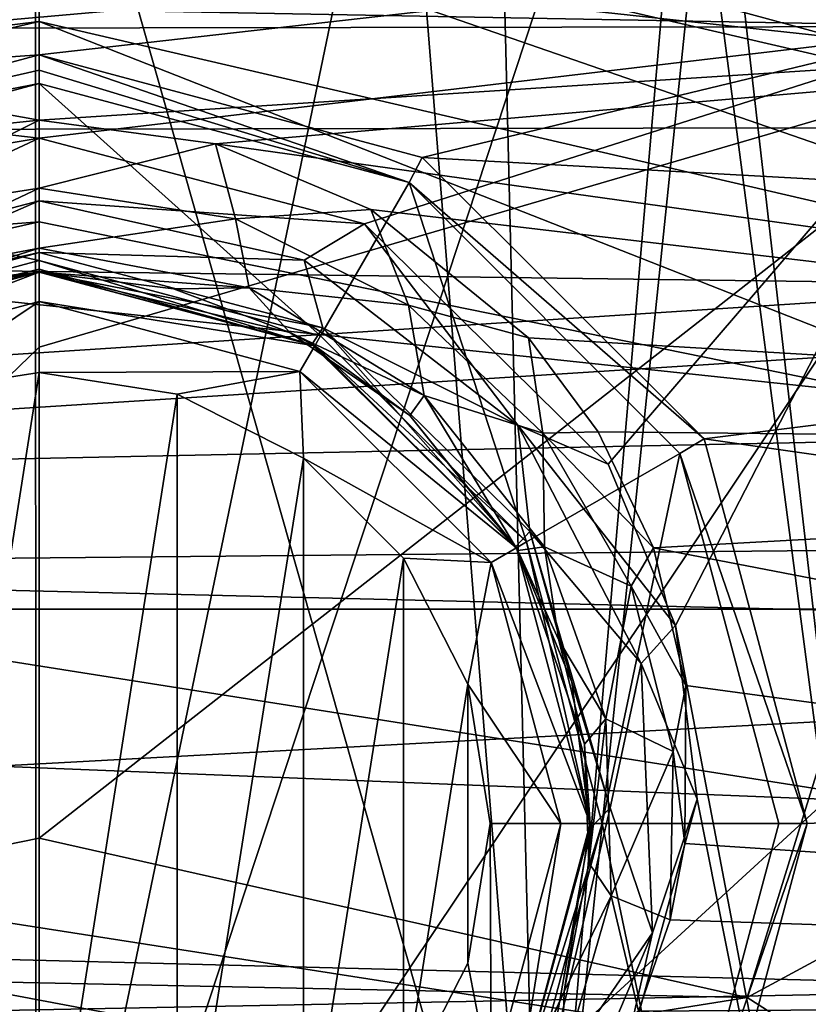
# Model space of a CAD drawing. Extents: x -252 to 252, y -10 to 987.
# Tile 286 of 656: x -0.05 to 1.92, y 96.05 to 98.5. Entities that reach past the tile are written whole.
import ezdxf

# ---------------------------------------------------------------- set-up
doc = ezdxf.new("R2010")
doc.units = 0
doc.header["$LTSCALE"] = 65.185185
for name, color, linetype in [('209', 7, 'CONTINUOUS'), ('225', 7, 'CONTINUOUS'), ('226', 7, 'CONTINUOUS'), ('228', 7, 'CONTINUOUS'), ('2648', 7, 'CONTINUOUS'), ('2651', 7, 'CONTINUOUS'), ('2652', 7, 'CONTINUOUS'), ('2669', 7, 'CONTINUOUS'), ('2670', 7, 'CONTINUOUS'), ('3528', 7, 'CONTINUOUS'), ('3529', 7, 'CONTINUOUS'), ('3530', 7, 'CONTINUOUS'), ('3531', 7, 'CONTINUOUS'), ('3533', 7, 'CONTINUOUS'), ('3534', 7, 'CONTINUOUS'), ('3627', 7, 'CONTINUOUS'), ('3632', 7, 'CONTINUOUS'), ('3643', 7, 'CONTINUOUS'), ('3644', 7, 'CONTINUOUS'), ('3651', 7, 'CONTINUOUS'), ('3652', 7, 'CONTINUOUS'), ('3657', 7, 'CONTINUOUS'), ('3658', 7, 'CONTINUOUS'), ('3661', 7, 'CONTINUOUS'), ('3662', 7, 'CONTINUOUS'), ('3663', 7, 'CONTINUOUS'), ('3664', 7, 'CONTINUOUS'), ('3914', 7, 'CONTINUOUS'), ('58', 7, 'CONTINUOUS'), ('59', 7, 'CONTINUOUS'), ('61', 7, 'CONTINUOUS'), ('65', 7, 'CONTINUOUS'), ('66', 7, 'CONTINUOUS'), ('67', 7, 'CONTINUOUS'), ('70', 7, 'CONTINUOUS'), ('71', 7, 'CONTINUOUS'), ('74', 7, 'CONTINUOUS'), ('75', 7, 'CONTINUOUS'), ('80', 7, 'CONTINUOUS'), ('81', 7, 'CONTINUOUS')]:
    doc.layers.add(name, color=color, linetype=linetype)

msp = doc.modelspace()

# ---------------------------------------------------------------- linework, layer by layer
at = {"layer": '209', "color": 7, "linetype": 'CONTINUOUS'}
for points in [[(-2.5369, 98.9511, -58), (4.0353, 98.2379, -58), (-4.0561, 98.2251, -58), (-2.5369, 98.9511, -58)], [(2.5296, 98.9537, -58), (4.0353, 98.2379, -58), (-2.5369, 98.9511, -58), (2.5296, 98.9537, -58)], [(-4.0561, 98.2251, -58), (5.454, 97.2144, -58), (-5.5736, 97.1096, -58), (-4.0561, 98.2251, -58)], [(4.0353, 98.2379, -58), (5.454, 97.2144, -58), (-4.0561, 98.2251, -58), (4.0353, 98.2379, -58)], [(5.454, 97.2144, -58), (7.4209, 95.0842, -58), (-5.5736, 97.1096, -58), (5.454, 97.2144, -58)], [(5.1, 95.1, -58), (-5.1, 95.1, -58), (-5.5736, 97.1096, -58), (5.1, 95.1, -58)], [(7.4209, 95.0842, -58), (5.1, 95.1, -58), (-5.5736, 97.1096, -58), (7.4209, 95.0842, -58)]]:
    msp.add_3dface(points, dxfattribs=at)
at = {"layer": '225', "color": 7, "linetype": 'CONTINUOUS'}
for points in [[(0, 99.4, -51), (1.2495, 95, -50.6653), (1.1424, 99.3023, -50.7237), (0, 99.4, -51)], [(0, 95, -51), (1.2495, 95, -50.6653), (0, 99.4, -51), (0, 95, -51)], [(0.9012, 99.3395, -46.1681), (0, 95, -46), (0, 99.4, -46), (0.9012, 99.3395, -46.1681)], [(1.2495, 95, -46.3347), (0, 95, -46), (0.9012, 99.3395, -46.1681), (1.2495, 95, -46.3347)], [(1.6113, 99.2051, -46.5885), (1.2495, 95, -46.3347), (0.9012, 99.3395, -46.1681), (1.6113, 99.2051, -46.5885)], [(1.1424, 99.3023, -50.7237), (1.2495, 95, -50.6653), (1.6837, 99.1874, -50.348), (1.1424, 99.3023, -50.7237)], [(2.1647, 95, -47.2497), (1.2495, 95, -46.3347), (1.6113, 99.2051, -46.5885), (2.1647, 95, -47.2497)], [(1.2495, 95, -50.6653), (2.1647, 95, -49.7503), (1.6837, 99.1874, -50.348), (1.2495, 95, -50.6653)], [(2.2672, 99.012, -47.4466), (2.1647, 95, -47.2497), (1.6113, 99.2051, -46.5885), (2.2672, 99.012, -47.4466)], [(1.6837, 99.1874, -50.348), (2.1647, 95, -49.7503), (2.101, 99.0676, -49.8549), (1.6837, 99.1874, -50.348)]]:
    msp.add_3dface(points, dxfattribs=at)
at = {"layer": '226', "color": 7, "linetype": 'CONTINUOUS'}
for points in [[(0, 99.4, -46), (-1.2495, 95, -46.3347), (-1.1255, 99.3051, -46.2677), (0, 99.4, -46)], [(0, 99.4, -46), (0, 95, -46), (-1.2495, 95, -46.3347), (0, 99.4, -46)], [(0, 95, -51), (0, 99.4, -51), (-0.9107, 99.3382, -50.8282), (0, 95, -51)], [(-1.2495, 95, -50.6653), (0, 95, -51), (-0.9107, 99.3382, -50.8282), (-1.2495, 95, -50.6653)]]:
    msp.add_3dface(points, dxfattribs=at)
at = {"layer": '228', "color": 7, "linetype": 'CONTINUOUS'}
for points in [[(2.1629, 98.9292, -10.5026), (-4.2353, 97.9324, -9.8177), (4.4044, 97.8188, -9.7356), (2.1629, 98.9292, -10.5026)], [(-2.218, 98.9116, -10.4911), (-4.2353, 97.9324, -9.8177), (2.1629, 98.9292, -10.5026), (-2.218, 98.9116, -10.4911)], [(-4.2353, 97.9324, -9.8177), (-5.207, 97.2059, -9.2763), (4.4044, 97.8188, -9.7356), (-4.2353, 97.9324, -9.8177)], [(4.4044, 97.8188, -9.7356), (-5.207, 97.2059, -9.2763), (5.5038, 96.9462, -9.0736), (4.4044, 97.8188, -9.7356)], [(-5.207, 97.2059, -9.2763), (-6.1461, 96.3168, -8.5608), (5.5038, 96.9462, -9.0736), (-5.207, 97.2059, -9.2763)], [(5.5038, 96.9462, -9.0736), (-6.1461, 96.3168, -8.5608), (6.4409, 95.9944, -8.2858), (5.5038, 96.9462, -9.0736)], [(-6.1461, 96.3168, -8.5608), (-7.0187, 95.2938, -7.6576), (6.4409, 95.9944, -8.2858), (-6.1461, 96.3168, -8.5608)]]:
    msp.add_3dface(points, dxfattribs=at)
at = {"layer": '2648', "color": 7, "linetype": 'CONTINUOUS'}
for points in [[(-5.7176, 100.0518, -15.5), (-7.9903, 97.9935, -15.5), (0, 99.1, -15.5), (-5.7176, 100.0518, -15.5)], [(3.9709, 98.04, -15.5), (5.9903, 99.851, -15.5), (1.7686, 98.895, -15.5), (3.9709, 98.04, -15.5)], [(0, 99.1, -15.5), (-7.9903, 97.9935, -15.5), (-2.6208, 98.6473, -15.5), (0, 99.1, -15.5)]]:
    msp.add_3dface(points, dxfattribs=at)
at = {"layer": '2651', "color": 7, "linetype": 'CONTINUOUS'}
for points in [[(2.6331, 97.4648, -64.5), (0, 98, -64.5), (-2.8964, 97.3508, -64.5), (2.6331, 97.4648, -64.5)], [(4.8351, 96.1292, -64.5), (2.6331, 97.4648, -64.5), (-2.8964, 97.3508, -64.5), (4.8351, 96.1292, -64.5)], [(-5.0627, 95.9379, -64.5), (4.8351, 96.1292, -64.5), (-2.8964, 97.3508, -64.5), (-5.0627, 95.9379, -64.5)], [(6.7303, 94.1594, -64.5), (4.8351, 96.1292, -64.5), (-5.0627, 95.9379, -64.5), (6.7303, 94.1594, -64.5)]]:
    msp.add_3dface(points, dxfattribs=at)
at = {"layer": '2652', "color": 7, "linetype": 'CONTINUOUS'}
msp.add_3dface([(3.923, 97.9528, -15.6), (1.7457, 98.7975, -15.6), (2.5672, 98.5591, -30), (3.923, 97.9528, -15.6)], dxfattribs=at)
at = {"layer": '2669', "color": 7, "linetype": 'CONTINUOUS'}
for points in [[(0, 98.8663, -63.9995), (-2.949, 98.4159, -63.5), (-3.3707, 98.0852, -63.9995), (0, 98.8663, -63.9995)], [(0, 98.5, -64.366), (0, 98.8663, -63.9995), (-3.3707, 98.0852, -63.9995), (0, 98.5, -64.366)], [(-1.6376, 98.8219, -63.5), (-2.949, 98.4159, -63.5), (0, 98.8663, -63.9995), (-1.6376, 98.8219, -63.5)], [(-3.2139, 97.7542, -64.366), (0, 98.5, -64.366), (-3.3707, 98.0852, -63.9995), (-3.2139, 97.7542, -64.366)], [(0, 98, -64.5), (0, 98.5, -64.366), (-3.2139, 97.7542, -64.366), (0, 98, -64.5)], [(-2.8964, 97.3508, -64.5), (0, 98, -64.5), (-3.2139, 97.7542, -64.366), (-2.8964, 97.3508, -64.5)]]:
    msp.add_3dface(points, dxfattribs=at)
at = {"layer": '2670', "color": 7, "linetype": 'CONTINUOUS'}
for points in [[(2.6506, 98.5296, -63.5), (0, 99, -63.5), (3.3703, 98.0854, -63.9995), (2.6506, 98.5296, -63.5)], [(0, 99, -63.5), (0, 98.8663, -63.9995), (3.3703, 98.0854, -63.9995), (0, 99, -63.5)], [(0, 98.5, -64.366), (3.2135, 97.7544, -64.366), (0, 98.8663, -63.9995), (0, 98.5, -64.366)], [(0, 98.8663, -63.9995), (3.2135, 97.7544, -64.366), (3.3703, 98.0854, -63.9995), (0, 98.8663, -63.9995)], [(0, 98, -64.5), (2.6331, 97.4648, -64.5), (0, 98.5, -64.366), (0, 98, -64.5)], [(0, 98.5, -64.366), (2.6331, 97.4648, -64.5), (3.2135, 97.7544, -64.366), (0, 98.5, -64.366)]]:
    msp.add_3dface(points, dxfattribs=at)
at = {"layer": '3528', "color": 7, "linetype": 'CONTINUOUS'}
for points in [[(0, 99, -15.6), (0, 99.0293, -15.5293), (-3.2998, 98.2977, -15.5293), (0, 99, -15.6)], [(0, 99.0293, -15.5293), (-2.6208, 98.6473, -15.5), (-3.2998, 98.2977, -15.5293), (0, 99.0293, -15.5293)], [(-2.586, 98.5525, -15.6), (0, 99, -15.6), (-3.2998, 98.2977, -15.5293), (-2.586, 98.5525, -15.6)]]:
    msp.add_3dface(points, dxfattribs=at)
at = {"layer": '3529', "color": 7, "linetype": 'CONTINUOUS'}
for points in [[(1.7686, 98.895, -15.5), (0, 99.1, -15.5), (3.2989, 98.2981, -15.5293), (1.7686, 98.895, -15.5)], [(3.2989, 98.2981, -15.5293), (0, 99.1, -15.5), (0, 99.0293, -15.5293), (3.2989, 98.2981, -15.5293)], [(1.7457, 98.7975, -15.6), (3.2989, 98.2981, -15.5293), (0, 99.0293, -15.5293), (1.7457, 98.7975, -15.6)], [(3.9709, 98.04, -15.5), (1.7686, 98.895, -15.5), (3.2989, 98.2981, -15.5293), (3.9709, 98.04, -15.5)], [(1.7457, 98.7975, -15.6), (3.923, 97.9528, -15.6), (3.2989, 98.2981, -15.5293), (1.7457, 98.7975, -15.6)]]:
    msp.add_3dface(points, dxfattribs=at)
at = {"layer": '3530', "color": 7, "linetype": 'CONTINUOUS'}
for points in [[(-1.6058, 96.1359, -68.3), (0, 96.4634, -68.3), (1.7665, 96.0667, -68.3), (-1.6058, 96.1359, -68.3)], [(-2.9947, 95.3064, -68.3), (-1.6058, 96.1359, -68.3), (1.7665, 96.0667, -68.3), (-2.9947, 95.3064, -68.3)], [(3.1364, 95.1911, -68.3), (-2.9947, 95.3064, -68.3), (1.7665, 96.0667, -68.3), (3.1364, 95.1911, -68.3)]]:
    msp.add_3dface(points, dxfattribs=at)
at = {"layer": '3531', "color": 7, "linetype": 'CONTINUOUS'}
msp.add_3dface([(0, 98.9109, -68.4), (2.6406, 100.9588, -68.5), (2.495, 98.4162, -68.4), (0, 98.9109, -68.4)], dxfattribs=at)
at = {"layer": '3533', "color": 7, "linetype": 'CONTINUOUS'}
for points in [[(0, 98.9109, -68.4), (2.495, 98.4162, -68.4), (0, 97.6882, -68.325), (0, 98.9109, -68.4)], [(2.495, 98.4162, -68.4), (0, 96.4634, -68.3), (0, 97.6882, -68.325), (2.495, 98.4162, -68.4)], [(1.7665, 96.0667, -68.3), (0, 96.4634, -68.3), (2.495, 98.4162, -68.4), (1.7665, 96.0667, -68.3)], [(1.7665, 96.0667, -68.3), (2.495, 98.4162, -68.4), (4.2641, 97.4163, -68.4), (1.7665, 96.0667, -68.3)], [(3.1364, 95.1911, -68.3), (1.7665, 96.0667, -68.3), (4.2641, 97.4163, -68.4), (3.1364, 95.1911, -68.3)]]:
    msp.add_3dface(points, dxfattribs=at)
at = {"layer": '3534', "color": 7, "linetype": 'CONTINUOUS'}
for points in [[(0, 98.9109, -68.4), (-1.6058, 96.1359, -68.3), (-2.253, 98.5088, -68.4), (0, 98.9109, -68.4)], [(-1.6058, 96.1359, -68.3), (0, 98.9109, -68.4), (0, 97.6882, -68.325), (-1.6058, 96.1359, -68.3)], [(0, 96.4634, -68.3), (-1.6058, 96.1359, -68.3), (0, 97.6882, -68.325), (0, 96.4634, -68.3)]]:
    msp.add_3dface(points, dxfattribs=at)
at = {"layer": '3627', "color": 7, "linetype": 'CONTINUOUS'}
for points in [[(-3.5903, 98.9461, 13.5), (-5.1485, 98.0555, 13.5), (3.7986, 98.8477, 13.5), (-3.5903, 98.9461, 13.5)], [(3.7986, 98.8477, 13.5), (-5.1485, 98.0555, 13.5), (0, 98.4164, 13.5), (3.7986, 98.8477, 13.5)], [(3.7986, 98.8477, 13.5), (0, 98.4164, 13.5), (0.9556, 98.1611, 13.5), (3.7986, 98.8477, 13.5)], [(5.3412, 97.9193, 13.5), (3.7986, 98.8477, 13.5), (0.9556, 98.1611, 13.5), (5.3412, 97.9193, 13.5)], [(0, 98.4164, 13.5), (-5.1485, 98.0555, 13.5), (-0.9562, 98.1607, 13.5), (0, 98.4164, 13.5)], [(1.6589, 97.4593, 13.5), (5.3412, 97.9193, 13.5), (0.9556, 98.1611, 13.5), (1.6589, 97.4593, 13.5)], [(6.7422, 96.7307, 13.5), (5.3412, 97.9193, 13.5), (1.6589, 97.4593, 13.5), (6.7422, 96.7307, 13.5)], [(1.9164, 96.5004, 13.5), (6.7422, 96.7307, 13.5), (1.6589, 97.4593, 13.5), (1.9164, 96.5004, 13.5)], [(8.0222, 95.2845, 13.5), (6.7422, 96.7307, 13.5), (1.6593, 95.5413, 13.5), (8.0222, 95.2845, 13.5)], [(1.6593, 95.5413, 13.5), (6.7422, 96.7307, 13.5), (1.9164, 96.5004, 13.5), (1.6593, 95.5413, 13.5)]]:
    msp.add_3dface(points, dxfattribs=at)
at = {"layer": '3632', "color": 7, "linetype": 'CONTINUOUS'}
for points in [[(-0.3377, 98.2192, 9.8242), (-3.6014, 98.9019, 10.2143), (0, 98.2541, 9.8453), (-0.3377, 98.2192, 9.8242)], [(-3.6014, 98.9019, 10.2143), (4.3248, 98.5323, 10.009), (0, 98.2541, 9.8453), (-3.6014, 98.9019, 10.2143)], [(0, 98.2541, 9.8453), (4.3248, 98.5323, 10.009), (0.44, 98.1945, 9.8092), (0, 98.2541, 9.8453)], [(4.3248, 98.5323, 10.009), (5.9219, 97.43, 9.3108), (0.44, 98.1945, 9.8092), (4.3248, 98.5323, 10.009)], [(0.44, 98.1945, 9.8092), (5.9219, 97.43, 9.3108), (0.8275, 98.0314, 9.7083), (0.44, 98.1945, 9.8092)], [(0.8275, 98.0314, 9.7083), (5.9219, 97.43, 9.3108), (1.2206, 97.7112, 9.5018), (0.8275, 98.0314, 9.7083)], [(1.2206, 97.7112, 9.5018), (5.9219, 97.43, 9.3108), (1.3946, 97.4765, 9.343), (1.2206, 97.7112, 9.5018)], [(1.3946, 97.4765, 9.343), (5.9219, 97.43, 9.3108), (1.5324, 97.1876, 9.1385), (1.3946, 97.4765, 9.343)], [(5.9219, 97.43, 9.3108), (7.3276, 96.0704, 8.243), (1.5324, 97.1876, 9.1385), (5.9219, 97.43, 9.3108)], [(1.5324, 97.1876, 9.1385), (7.3276, 96.0704, 8.243), (1.6133, 96.8447, 8.8819), (1.5324, 97.1876, 9.1385)], [(1.6133, 96.8447, 8.8819), (7.3276, 96.0704, 8.243), (1.6109, 96.4502, 8.5673), (1.6133, 96.8447, 8.8819)], [(1.6109, 96.4502, 8.5673), (7.3276, 96.0704, 8.243), (1.5744, 96.2604, 8.4079), (1.6109, 96.4502, 8.5673)], [(1.5744, 96.2604, 8.4079), (7.3276, 96.0704, 8.243), (1.4954, 96.0321, 8.2089), (1.5744, 96.2604, 8.4079)], [(7.3276, 96.0704, 8.243), (8.0262, 95.2243, 7.4348), (1.4954, 96.0321, 8.2089), (7.3276, 96.0704, 8.243)]]:
    msp.add_3dface(points, dxfattribs=at)
at = {"layer": '3643', "color": 7, "linetype": 'CONTINUOUS'}
for points in [[(0, 97.875, 10.0594), (0, 97.875, 12.9586), (-0.6875, 97.6908, 12.9586), (0, 97.875, 10.0594)], [(-0.2857, 97.845, 10.0379), (0, 97.875, 10.0594), (-0.6875, 97.6908, 12.9586), (-0.2857, 97.845, 10.0379)]]:
    msp.add_3dface(points, dxfattribs=at)
at = {"layer": '3644', "color": 7, "linetype": 'CONTINUOUS'}
for points in [[(0, 97.875, 12.9586), (0, 97.875, 10.0594), (0.3353, 97.8335, 10.0297), (0, 97.875, 12.9586)], [(0, 97.875, 12.9586), (0.6258, 97.7243, 9.9503), (0.6875, 97.6908, 12.9586), (0, 97.875, 12.9586)], [(0.6258, 97.7243, 9.9503), (0, 97.875, 12.9586), (0.3353, 97.8335, 10.0297), (0.6258, 97.7243, 9.9503)], [(0.6258, 97.7243, 9.9503), (0.9246, 97.5177, 9.7953), (0.6875, 97.6908, 12.9586), (0.6258, 97.7243, 9.9503)], [(0.6875, 97.6908, 12.9586), (0.9246, 97.5177, 9.7953), (1.1908, 97.1875, 12.9586), (0.6875, 97.6908, 12.9586)], [(0.9246, 97.5177, 9.7953), (1.1946, 97.1808, 9.528), (1.1908, 97.1875, 12.9586), (0.9246, 97.5177, 9.7953)], [(1.2966, 96.9576, 9.3408), (1.3607, 96.6977, 9.1118), (1.1908, 97.1875, 12.9586), (1.2966, 96.9576, 9.3408)], [(1.1946, 97.1808, 9.528), (1.2966, 96.9576, 9.3408), (1.1908, 97.1875, 12.9586), (1.1946, 97.1808, 9.528)], [(1.1908, 97.1875, 12.9586), (1.3607, 96.6977, 9.1118), (1.375, 96.5, 12.9586), (1.1908, 97.1875, 12.9586)], [(1.3607, 96.6977, 9.1118), (1.3715, 96.402, 8.8363), (1.375, 96.5, 12.9586), (1.3607, 96.6977, 9.1118)], [(1.375, 96.5, 12.9586), (1.3098, 96.0817, 8.5184), (1.1908, 95.8125, 12.9586), (1.375, 96.5, 12.9586)], [(1.3715, 96.402, 8.8363), (1.3098, 96.0817, 8.5184), (1.375, 96.5, 12.9586), (1.3715, 96.402, 8.8363)], [(1.3098, 96.0817, 8.5184), (1.1691, 95.7762, 8.195), (1.1908, 95.8125, 12.9586), (1.3098, 96.0817, 8.5184)]]:
    msp.add_3dface(points, dxfattribs=at)
at = {"layer": '3651', "color": 7, "linetype": 'CONTINUOUS'}
for points in [[(0, 98.3457, 13.4707), (0, 97.9043, 13.0293), (0.7021, 97.7162, 13.0293), (0, 98.3457, 13.4707)], [(0, 98.3457, 13.4707), (0.7021, 97.7162, 13.0293), (0.9228, 98.0984, 13.4707), (0, 98.3457, 13.4707)], [(0.7021, 97.7162, 13.0293), (1.2161, 97.2022, 13.0293), (0.9228, 98.0984, 13.4707), (0.7021, 97.7162, 13.0293)], [(0.9228, 98.0984, 13.4707), (1.2161, 97.2022, 13.0293), (1.5984, 97.4229, 13.4707), (0.9228, 98.0984, 13.4707)], [(1.2161, 97.2022, 13.0293), (1.4043, 96.5, 13.0293), (1.5984, 97.4229, 13.4707), (1.2161, 97.2022, 13.0293)], [(1.5984, 97.4229, 13.4707), (1.4043, 96.5, 13.0293), (1.8457, 96.5, 13.4707), (1.5984, 97.4229, 13.4707)], [(1.4043, 96.5, 13.0293), (1.2161, 95.7978, 13.0293), (1.5984, 95.5772, 13.4707), (1.4043, 96.5, 13.0293)], [(1.8457, 96.5, 13.4707), (1.4043, 96.5, 13.0293), (1.5984, 95.5772, 13.4707), (1.8457, 96.5, 13.4707)]]:
    msp.add_3dface(points, dxfattribs=at)
at = {"layer": '3652', "color": 7, "linetype": 'CONTINUOUS'}
for points in [[(-0.9229, 98.0984, 13.4707), (0, 97.9043, 13.0293), (0, 98.3457, 13.4707), (-0.9229, 98.0984, 13.4707)], [(-0.7021, 97.7162, 13.0293), (0, 97.9043, 13.0293), (-0.9229, 98.0984, 13.4707), (-0.7021, 97.7162, 13.0293)]]:
    msp.add_3dface(points, dxfattribs=at)
at = {"layer": '3657', "color": 7, "linetype": 'CONTINUOUS'}
for points in [[(-0.3377, 98.2192, 9.8242), (0, 98.2541, 9.8453), (-0.4906, 98.0077, 9.7591), (-0.3377, 98.2192, 9.8242)], [(0, 98.2541, 9.8453), (0, 98.0847, 9.8126), (-0.4906, 98.0077, 9.7591), (0, 98.2541, 9.8453)], [(-0.4906, 98.0077, 9.7591), (0, 98.0847, 9.8126), (-0.5249, 97.8355, 9.8235), (-0.4906, 98.0077, 9.7591)], [(0, 98.0847, 9.8126), (0, 97.9344, 9.8976), (-0.5249, 97.8355, 9.8235), (0, 98.0847, 9.8126)], [(0, 97.9344, 9.8976), (-0.2857, 97.845, 10.0379), (-0.5249, 97.8355, 9.8235), (0, 97.9344, 9.8976)], [(0, 97.875, 10.0594), (-0.2857, 97.845, 10.0379), (0, 97.9344, 9.8976), (0, 97.875, 10.0594)]]:
    msp.add_3dface(points, dxfattribs=at)
at = {"layer": '3658', "color": 7, "linetype": 'CONTINUOUS'}
for points in [[(0, 98.2541, 9.8453), (0.44, 98.1945, 9.8092), (0, 98.0847, 9.8126), (0, 98.2541, 9.8453)], [(0.44, 98.1945, 9.8092), (0.4898, 98.0079, 9.7593), (0, 98.0847, 9.8126), (0.44, 98.1945, 9.8092)], [(0.44, 98.1945, 9.8092), (0.8275, 98.0314, 9.7083), (0.4898, 98.0079, 9.7593), (0.44, 98.1945, 9.8092)], [(0, 98.0847, 9.8126), (0.4898, 98.0079, 9.7593), (0, 97.9344, 9.8976), (0, 98.0847, 9.8126)], [(0.8275, 98.0314, 9.7083), (0.9217, 97.7924, 9.6071), (0.4898, 98.0079, 9.7593), (0.8275, 98.0314, 9.7083)], [(0.8275, 98.0314, 9.7083), (1.2206, 97.7112, 9.5018), (0.9217, 97.7924, 9.6071), (0.8275, 98.0314, 9.7083)], [(0, 97.9344, 9.8976), (0.4898, 98.0079, 9.7593), (0.5241, 97.8358, 9.8238), (0, 97.9344, 9.8976)], [(0.4898, 98.0079, 9.7593), (0.9217, 97.7924, 9.6071), (0.5241, 97.8358, 9.8238), (0.4898, 98.0079, 9.7593)], [(0, 97.875, 10.0594), (0, 97.9344, 9.8976), (0.5241, 97.8358, 9.8238), (0, 97.875, 10.0594)], [(0.3353, 97.8335, 10.0297), (0, 97.875, 10.0594), (0.5241, 97.8358, 9.8238), (0.3353, 97.8335, 10.0297)], [(0.6258, 97.7243, 9.9503), (0.3353, 97.8335, 10.0297), (0.5241, 97.8358, 9.8238), (0.6258, 97.7243, 9.9503)], [(0.5241, 97.8358, 9.8238), (0.9217, 97.7924, 9.6071), (0.9605, 97.5675, 9.6175), (0.5241, 97.8358, 9.8238)], [(0.6258, 97.7243, 9.9503), (0.5241, 97.8358, 9.8238), (0.9605, 97.5675, 9.6175), (0.6258, 97.7243, 9.9503)], [(0.9217, 97.7924, 9.6071), (1.2563, 97.4737, 9.3752), (0.9605, 97.5675, 9.6175), (0.9217, 97.7924, 9.6071)], [(1.2206, 97.7112, 9.5018), (1.2563, 97.4737, 9.3752), (0.9217, 97.7924, 9.6071), (1.2206, 97.7112, 9.5018)], [(0.9246, 97.5177, 9.7953), (0.6258, 97.7243, 9.9503), (0.9605, 97.5675, 9.6175), (0.9246, 97.5177, 9.7953)], [(1.2206, 97.7112, 9.5018), (1.3946, 97.4765, 9.343), (1.2563, 97.4737, 9.3752), (1.2206, 97.7112, 9.5018)], [(1.1946, 97.1808, 9.528), (0.9246, 97.5177, 9.7953), (0.9605, 97.5675, 9.6175), (1.1946, 97.1808, 9.528)], [(0.9605, 97.5675, 9.6175), (1.2563, 97.4737, 9.3752), (1.2605, 97.1901, 9.3132), (0.9605, 97.5675, 9.6175)], [(1.1946, 97.1808, 9.528), (0.9605, 97.5675, 9.6175), (1.2605, 97.1901, 9.3132), (1.1946, 97.1808, 9.528)], [(1.3946, 97.4765, 9.343), (1.5324, 97.1876, 9.1385), (1.2563, 97.4737, 9.3752), (1.3946, 97.4765, 9.343)], [(1.2563, 97.4737, 9.3752), (1.4768, 97.092, 9.0855), (1.2605, 97.1901, 9.3132), (1.2563, 97.4737, 9.3752)], [(1.5324, 97.1876, 9.1385), (1.4768, 97.092, 9.0855), (1.2563, 97.4737, 9.3752), (1.5324, 97.1876, 9.1385)], [(1.2966, 96.9576, 9.3408), (1.1946, 97.1808, 9.528), (1.2605, 97.1901, 9.3132), (1.2966, 96.9576, 9.3408)], [(1.2605, 97.1901, 9.3132), (1.4768, 97.092, 9.0855), (1.4139, 96.7609, 8.9459), (1.2605, 97.1901, 9.3132)], [(1.2966, 96.9576, 9.3408), (1.2605, 97.1901, 9.3132), (1.4139, 96.7609, 8.9459), (1.2966, 96.9576, 9.3408)], [(1.5324, 97.1876, 9.1385), (1.6133, 96.8447, 8.8819), (1.4768, 97.092, 9.0855), (1.5324, 97.1876, 9.1385)], [(1.4768, 97.092, 9.0855), (1.5819, 96.68, 8.7579), (1.4139, 96.7609, 8.9459), (1.4768, 97.092, 9.0855)], [(1.6133, 96.8447, 8.8819), (1.5819, 96.68, 8.7579), (1.4768, 97.092, 9.0855), (1.6133, 96.8447, 8.8819)], [(1.3607, 96.6977, 9.1118), (1.2966, 96.9576, 9.3408), (1.4139, 96.7609, 8.9459), (1.3607, 96.6977, 9.1118)], [(1.6133, 96.8447, 8.8819), (1.6109, 96.4502, 8.5673), (1.5819, 96.68, 8.7579), (1.6133, 96.8447, 8.8819)], [(1.3715, 96.402, 8.8363), (1.3607, 96.6977, 9.1118), (1.4139, 96.7609, 8.9459), (1.3715, 96.402, 8.8363)], [(1.3715, 96.402, 8.8363), (1.4139, 96.7609, 8.9459), (1.4268, 96.3201, 8.5442), (1.3715, 96.402, 8.8363)], [(1.4139, 96.7609, 8.9459), (1.5819, 96.68, 8.7579), (1.4268, 96.3201, 8.5442), (1.4139, 96.7609, 8.9459)], [(1.5819, 96.68, 8.7579), (1.5744, 96.2604, 8.4079), (1.4268, 96.3201, 8.5442), (1.5819, 96.68, 8.7579)], [(1.6109, 96.4502, 8.5673), (1.5744, 96.2604, 8.4079), (1.5819, 96.68, 8.7579), (1.6109, 96.4502, 8.5673)], [(1.3098, 96.0817, 8.5184), (1.3715, 96.402, 8.8363), (1.4268, 96.3201, 8.5442), (1.3098, 96.0817, 8.5184)], [(1.3098, 96.0817, 8.5184), (1.4268, 96.3201, 8.5442), (1.3041, 95.8943, 8.1321), (1.3098, 96.0817, 8.5184)], [(1.4268, 96.3201, 8.5442), (1.4954, 96.0321, 8.2089), (1.3041, 95.8943, 8.1321), (1.4268, 96.3201, 8.5442)], [(1.5744, 96.2604, 8.4079), (1.4954, 96.0321, 8.2089), (1.4268, 96.3201, 8.5442), (1.5744, 96.2604, 8.4079)], [(1.1691, 95.7762, 8.195), (1.3098, 96.0817, 8.5184), (1.3041, 95.8943, 8.1321), (1.1691, 95.7762, 8.195)]]:
    msp.add_3dface(points, dxfattribs=at)
at = {"layer": '3661', "color": 7, "linetype": 'CONTINUOUS'}
for points in [[(0, 97.9043, 13.0293), (-0.7021, 97.7162, 13.0293), (0, 97.8826, 12.9968), (0, 97.9043, 13.0293)], [(-0.7021, 97.7162, 13.0293), (0, 97.875, 12.9586), (0, 97.8826, 12.9968), (-0.7021, 97.7162, 13.0293)], [(-0.6875, 97.6908, 12.9586), (0, 97.875, 12.9586), (-0.7021, 97.7162, 13.0293), (-0.6875, 97.6908, 12.9586)]]:
    msp.add_3dface(points, dxfattribs=at)
at = {"layer": '3662', "color": 7, "linetype": 'CONTINUOUS'}
for points in [[(0, 97.9043, 13.0293), (0.6875, 97.6908, 12.9586), (0.7021, 97.7162, 13.0293), (0, 97.9043, 13.0293)], [(0.6875, 97.6908, 12.9586), (0, 97.9043, 13.0293), (0, 97.8826, 12.9968), (0.6875, 97.6908, 12.9586)], [(0, 97.875, 12.9586), (0.6875, 97.6908, 12.9586), (0, 97.8826, 12.9968), (0, 97.875, 12.9586)], [(0.6875, 97.6908, 12.9586), (1.2161, 97.2022, 13.0293), (0.7021, 97.7162, 13.0293), (0.6875, 97.6908, 12.9586)], [(0.6875, 97.6908, 12.9586), (1.1908, 97.1875, 12.9586), (1.2161, 97.2022, 13.0293), (0.6875, 97.6908, 12.9586)], [(1.1908, 97.1875, 12.9586), (1.375, 96.5, 12.9586), (1.2161, 97.2022, 13.0293), (1.1908, 97.1875, 12.9586)], [(1.375, 96.5, 12.9586), (1.4043, 96.5, 13.0293), (1.2161, 97.2022, 13.0293), (1.375, 96.5, 12.9586)], [(1.375, 96.5, 12.9586), (1.1908, 95.8125, 12.9586), (1.4043, 96.5, 13.0293), (1.375, 96.5, 12.9586)], [(1.1908, 95.8125, 12.9586), (1.2161, 95.7978, 13.0293), (1.4043, 96.5, 13.0293), (1.1908, 95.8125, 12.9586)]]:
    msp.add_3dface(points, dxfattribs=at)
at = {"layer": '3663', "color": 7, "linetype": 'CONTINUOUS'}
for points in [[(0, 98.4164, 13.5), (-0.9562, 98.1607, 13.5), (0, 98.3782, 13.4924), (0, 98.4164, 13.5)], [(-0.9562, 98.1607, 13.5), (0, 98.3457, 13.4707), (0, 98.3782, 13.4924), (-0.9562, 98.1607, 13.5)], [(-0.9562, 98.1607, 13.5), (-0.9229, 98.0984, 13.4707), (0, 98.3457, 13.4707), (-0.9562, 98.1607, 13.5)]]:
    msp.add_3dface(points, dxfattribs=at)
at = {"layer": '3664', "color": 7, "linetype": 'CONTINUOUS'}
for points in [[(0.9228, 98.0984, 13.4707), (0, 98.4164, 13.5), (0, 98.3782, 13.4924), (0.9228, 98.0984, 13.4707)], [(0.9556, 98.1611, 13.5), (0, 98.4164, 13.5), (0.9228, 98.0984, 13.4707), (0.9556, 98.1611, 13.5)], [(0, 98.3457, 13.4707), (0.9228, 98.0984, 13.4707), (0, 98.3782, 13.4924), (0, 98.3457, 13.4707)], [(1.6589, 97.4593, 13.5), (0.9556, 98.1611, 13.5), (0.9228, 98.0984, 13.4707), (1.6589, 97.4593, 13.5)], [(1.6589, 97.4593, 13.5), (0.9228, 98.0984, 13.4707), (1.5984, 97.4229, 13.4707), (1.6589, 97.4593, 13.5)], [(1.9164, 96.5004, 13.5), (1.6589, 97.4593, 13.5), (1.5984, 97.4229, 13.4707), (1.9164, 96.5004, 13.5)], [(1.9164, 96.5004, 13.5), (1.5984, 97.4229, 13.4707), (1.8457, 96.5, 13.4707), (1.9164, 96.5004, 13.5)], [(1.6593, 95.5413, 13.5), (1.9164, 96.5004, 13.5), (1.5984, 95.5772, 13.4707), (1.6593, 95.5413, 13.5)], [(1.9164, 96.5004, 13.5), (1.8457, 96.5, 13.4707), (1.5984, 95.5772, 13.4707), (1.9164, 96.5004, 13.5)]]:
    msp.add_3dface(points, dxfattribs=at)
at = {"layer": '3914', "color": 7, "linetype": 'CONTINUOUS'}
for points in [[(90.2, 103.5, 11), (-9.9, 103.5, 11), (-9.9, 97.0344, 8.8992), (90.2, 103.5, 11)], [(-9.9, 103.5, -11), (90.2, 103.5, -11), (90.2, 97.0344, -8.8992), (-9.9, 103.5, -11)], [(90.2, 97.0344, 8.8992), (90.2, 103.5, 11), (-9.9, 97.0344, 8.8992), (90.2, 97.0344, 8.8992)], [(-9.9, 103.5, -11), (90.2, 97.0344, -8.8992), (-9.9, 97.0344, -8.8992), (-9.9, 103.5, -11)], [(90.2, 97.0344, -8.8992), (90.2, 93.0384, -3.3992), (-9.9, 97.0344, -8.8992), (90.2, 97.0344, -8.8992)], [(-9.9, 97.0344, -8.8992), (90.2, 93.0384, -3.3992), (-9.9, 93.0384, -3.3992), (-9.9, 97.0344, -8.8992)], [(90.2, 93.0384, 3.3992), (90.2, 97.0344, 8.8992), (-9.9, 93.0384, 3.3992), (90.2, 93.0384, 3.3992)], [(-9.9, 93.0384, 3.3992), (90.2, 97.0344, 8.8992), (-9.9, 97.0344, 8.8992), (-9.9, 93.0384, 3.3992)]]:
    msp.add_3dface(points, dxfattribs=at)
at = {"layer": '58', "color": 7, "linetype": 'CONTINUOUS'}
for points in [[(-0.0084, 94.7485, 16.2363), (-0.0091, 99.8404, 14.5623), (-4.31, 98.6879, 14.5959), (-0.0084, 94.7485, 16.2363)], [(-0.0084, 94.7485, 16.2363), (1.6181, 99.6825, 14.5672), (-0.0091, 99.8404, 14.5623), (-0.0084, 94.7485, 16.2363)], [(3.0286, 99.2807, 14.5793), (1.6181, 99.6825, 14.5672), (-0.0084, 94.7485, 16.2363), (3.0286, 99.2807, 14.5793)], [(4.2947, 98.6965, 14.5956), (3.0286, 99.2807, 14.5793), (-0.0084, 94.7485, 16.2363), (4.2947, 98.6965, 14.5956)], [(4.2912, 93.8992, 16.0759), (4.2947, 98.6965, 14.5956), (-0.0084, 94.7485, 16.2363), (4.2912, 93.8992, 16.0759)], [(-4.3079, 93.8904, 16.0751), (-0.0084, 94.7485, 16.2363), (-4.31, 98.6879, 14.5959), (-4.3079, 93.8904, 16.0751)]]:
    msp.add_3dface(points, dxfattribs=at)
at = {"layer": '59', "color": 7, "linetype": 'CONTINUOUS'}
for points in [[(2.0842, 98.7072, 13.5), (3.1988, 98.2975, 13.5), (1.7992, 98.7816, 13.6846), (2.0842, 98.7072, 13.5)], [(1.7992, 98.7816, 13.6846), (3.1988, 98.2975, 13.5), (3.8071, 98.0003, 13.7187), (1.7992, 98.7816, 13.6846)]]:
    msp.add_3dface(points, dxfattribs=at)
at = {"layer": '61', "color": 7, "linetype": 'CONTINUOUS'}
for points in [[(1.7666, 98.6574, 13.8714), (2.3565, 98.4873, 13.8797), (-2.0907, 98.5694, 13.8759), (1.7666, 98.6574, 13.8714)], [(-2.0907, 98.5694, 13.8759), (2.3565, 98.4873, 13.8797), (-2.3818, 98.4797, 13.8797), (-2.0907, 98.5694, 13.8759)], [(-2.3818, 98.4797, 13.8797), (2.3565, 98.4873, 13.8797), (0, 98.2091, 14.1035), (-2.3818, 98.4797, 13.8797)], [(-2.3818, 98.4797, 13.8797), (0, 98.2091, 14.1035), (-0.5319, 98.1213, 14.1285), (-2.3818, 98.4797, 13.8797)], [(0, 98.2091, 14.1035), (2.3565, 98.4873, 13.8797), (0.8122, 97.9952, 14.1648), (0, 98.2091, 14.1035)], [(0.8122, 97.9952, 14.1648), (2.3565, 98.4873, 13.8797), (1.4198, 97.3961, 14.3418), (0.8122, 97.9952, 14.1648)], [(1.4198, 97.3961, 14.3418), (2.3565, 98.4873, 13.8797), (1.5872, 96.9943, 14.4648), (1.4198, 97.3961, 14.3418)], [(2.3565, 98.4873, 13.8797), (2.3668, 92.9121, 15.5503), (1.5872, 96.9943, 14.4648), (2.3565, 98.4873, 13.8797)], [(1.5872, 96.9943, 14.4648), (2.3668, 92.9121, 15.5503), (1.6419, 96.5607, 14.6013), (1.5872, 96.9943, 14.4648)], [(1.6419, 96.5607, 14.6013), (2.3668, 92.9121, 15.5503), (1.424, 95.7618, 14.8631), (1.6419, 96.5607, 14.6013)]]:
    msp.add_3dface(points, dxfattribs=at)
at = {"layer": '65', "color": 7, "linetype": 'CONTINUOUS'}
for points in [[(-0.3448, 97.5707, 9.5), (0, 97.625, 9.5), (-0.3448, 95.4293, 9.5), (-0.3448, 97.5707, 9.5)], [(-0.3448, 95.4293, 9.5), (0, 97.625, 9.5), (0, 95.375, 9.5), (-0.3448, 95.4293, 9.5)], [(0, 95.375, 9.5), (0, 97.625, 9.5), (0.3448, 97.5707, 9.5), (0, 95.375, 9.5)], [(0.3448, 95.4293, 9.5), (0, 95.375, 9.5), (0.3448, 97.5707, 9.5), (0.3448, 95.4293, 9.5)], [(0.6597, 97.4111, 9.5), (0.3448, 95.4293, 9.5), (0.3448, 97.5707, 9.5), (0.6597, 97.4111, 9.5)], [(0.6597, 95.5889, 9.5), (0.3448, 95.4293, 9.5), (0.6597, 97.4111, 9.5), (0.6597, 95.5889, 9.5)], [(0.9094, 97.162, 9.5), (0.6597, 95.5889, 9.5), (0.6597, 97.4111, 9.5), (0.9094, 97.162, 9.5)], [(0.9094, 95.838, 9.5), (0.6597, 95.5889, 9.5), (0.9094, 97.162, 9.5), (0.9094, 95.838, 9.5)], [(1.0698, 96.8479, 9.5), (0.9094, 95.838, 9.5), (0.9094, 97.162, 9.5), (1.0698, 96.8479, 9.5)], [(1.0698, 96.1521, 9.5), (0.9094, 95.838, 9.5), (1.0698, 96.8479, 9.5), (1.0698, 96.1521, 9.5)], [(1.125, 96.5, 9.5), (1.0698, 96.1521, 9.5), (1.0698, 96.8479, 9.5), (1.125, 96.5, 9.5)]]:
    msp.add_3dface(points, dxfattribs=at)
at = {"layer": '66', "color": 7, "linetype": 'CONTINUOUS'}
for points in [[(0.6875, 97.6908, 9.75), (0, 97.875, 9.75), (0.6803, 97.6949, 13.9291), (0.6875, 97.6908, 9.75)], [(0.6803, 97.6949, 13.9291), (0, 97.875, 9.75), (0, 97.875, 13.868), (0.6803, 97.6949, 13.9291)], [(1.1889, 97.1908, 14.1054), (0.6875, 97.6908, 9.75), (0.6803, 97.6949, 13.9291), (1.1889, 97.1908, 14.1054)], [(1.1908, 97.1875, 9.75), (0.6875, 97.6908, 9.75), (1.1889, 97.1908, 14.1054), (1.1908, 97.1875, 9.75)], [(1.329, 96.8525, 14.2278), (1.1908, 97.1875, 9.75), (1.1889, 97.1908, 14.1054), (1.329, 96.8525, 14.2278)], [(1.375, 96.5, 9.75), (1.1908, 97.1875, 9.75), (1.329, 96.8525, 14.2278), (1.375, 96.5, 9.75)], [(1.3749, 96.4875, 14.3636), (1.375, 96.5, 9.75), (1.329, 96.8525, 14.2278), (1.3749, 96.4875, 14.3636)], [(1.1908, 95.8125, 9.75), (1.375, 96.5, 9.75), (1.192, 95.8146, 14.6241), (1.1908, 95.8125, 9.75)], [(1.192, 95.8146, 14.6241), (1.375, 96.5, 9.75), (1.3749, 96.4875, 14.3636), (1.192, 95.8146, 14.6241)]]:
    msp.add_3dface(points, dxfattribs=at)
at = {"layer": '67', "color": 7, "linetype": 'CONTINUOUS'}
for points in [[(0, 97.875, 13.868), (0, 97.875, 9.75), (-0.6875, 97.6908, 9.75), (0, 97.875, 13.868)], [(0, 97.875, 13.868), (-0.6875, 97.6908, 9.75), (-0.4454, 97.8009, 13.893), (0, 97.875, 13.868)]]:
    msp.add_3dface(points, dxfattribs=at)
at = {"layer": '70', "color": 7, "linetype": 'CONTINUOUS'}
for points in [[(0, 98.2091, 14.1035), (0, 98.0524, 14.1073), (-0.7613, 97.8533, 14.1699), (0, 98.2091, 14.1035)], [(-0.5319, 98.1213, 14.1285), (0, 98.2091, 14.1035), (-0.7613, 97.8533, 14.1699), (-0.5319, 98.1213, 14.1285)], [(-0.7613, 97.8533, 14.1699), (0, 98.0524, 14.1073), (-0.614, 97.7851, 14.0638), (-0.7613, 97.8533, 14.1699)], [(0, 98.0524, 14.1073), (0, 97.9241, 14.0168), (-0.614, 97.7851, 14.0638), (0, 98.0524, 14.1073)], [(0, 97.9241, 14.0168), (-0.4454, 97.8009, 13.893), (-0.614, 97.7851, 14.0638), (0, 97.9241, 14.0168)], [(0, 97.875, 13.868), (-0.4454, 97.8009, 13.893), (0, 97.9241, 14.0168), (0, 97.875, 13.868)]]:
    msp.add_3dface(points, dxfattribs=at)
at = {"layer": '71', "color": 7, "linetype": 'CONTINUOUS'}
for points in [[(0, 98.2091, 14.1035), (0.8122, 97.9952, 14.1648), (0, 98.0524, 14.1073), (0, 98.2091, 14.1035)], [(0, 98.0524, 14.1073), (0.8122, 97.9952, 14.1648), (0.6614, 97.9048, 14.1537), (0, 98.0524, 14.1073)], [(0, 98.0524, 14.1073), (0.6614, 97.9048, 14.1537), (0, 97.9241, 14.0168), (0, 98.0524, 14.1073)], [(0.6614, 97.9048, 14.1537), (0.8122, 97.9952, 14.1648), (1.1942, 97.4934, 14.2847), (0.6614, 97.9048, 14.1537)], [(0.8122, 97.9952, 14.1648), (1.4198, 97.3961, 14.3418), (1.1942, 97.4934, 14.2847), (0.8122, 97.9952, 14.1648)], [(0, 97.9241, 14.0168), (0.6614, 97.9048, 14.1537), (0.7081, 97.7357, 14.0806), (0, 97.9241, 14.0168)], [(0, 97.875, 13.868), (0, 97.9241, 14.0168), (0.7081, 97.7357, 14.0806), (0, 97.875, 13.868)], [(0.6614, 97.9048, 14.1537), (1.1942, 97.4934, 14.2847), (0.7081, 97.7357, 14.0806), (0.6614, 97.9048, 14.1537)], [(0.6803, 97.6949, 13.9291), (0, 97.875, 13.868), (0.7081, 97.7357, 14.0806), (0.6803, 97.6949, 13.9291)], [(1.1889, 97.1908, 14.1054), (0.6803, 97.6949, 13.9291), (0.7081, 97.7357, 14.0806), (1.1889, 97.1908, 14.1054)], [(0.7081, 97.7357, 14.0806), (1.1942, 97.4934, 14.2847), (1.2245, 97.228, 14.2562), (0.7081, 97.7357, 14.0806)], [(1.1889, 97.1908, 14.1054), (0.7081, 97.7357, 14.0806), (1.2245, 97.228, 14.2562), (1.1889, 97.1908, 14.1054)], [(1.1942, 97.4934, 14.2847), (1.5018, 96.8993, 14.4783), (1.2245, 97.228, 14.2562), (1.1942, 97.4934, 14.2847)], [(1.4198, 97.3961, 14.3418), (1.5872, 96.9943, 14.4648), (1.1942, 97.4934, 14.2847), (1.4198, 97.3961, 14.3418)], [(1.1942, 97.4934, 14.2847), (1.5872, 96.9943, 14.4648), (1.5018, 96.8993, 14.4783), (1.1942, 97.4934, 14.2847)], [(1.329, 96.8525, 14.2278), (1.1889, 97.1908, 14.1054), (1.2245, 97.228, 14.2562), (1.329, 96.8525, 14.2278)], [(1.2245, 97.228, 14.2562), (1.5018, 96.8993, 14.4783), (1.4243, 96.5391, 14.5028), (1.2245, 97.228, 14.2562)], [(1.329, 96.8525, 14.2278), (1.2245, 97.228, 14.2562), (1.4243, 96.5391, 14.5028), (1.329, 96.8525, 14.2278)], [(1.5872, 96.9943, 14.4648), (1.6419, 96.5607, 14.6013), (1.5018, 96.8993, 14.4783), (1.5872, 96.9943, 14.4648)], [(1.5018, 96.8993, 14.4783), (1.53, 96.2273, 14.7029), (1.4243, 96.5391, 14.5028), (1.5018, 96.8993, 14.4783)], [(1.5018, 96.8993, 14.4783), (1.6419, 96.5607, 14.6013), (1.53, 96.2273, 14.7029), (1.5018, 96.8993, 14.4783)], [(1.3749, 96.4875, 14.3636), (1.329, 96.8525, 14.2278), (1.4243, 96.5391, 14.5028), (1.3749, 96.4875, 14.3636)], [(1.6419, 96.5607, 14.6013), (1.424, 95.7618, 14.8631), (1.53, 96.2273, 14.7029), (1.6419, 96.5607, 14.6013)], [(1.4243, 96.5391, 14.5028), (1.53, 96.2273, 14.7029), (1.2593, 95.8338, 14.7641), (1.4243, 96.5391, 14.5028)], [(1.3749, 96.4875, 14.3636), (1.4243, 96.5391, 14.5028), (1.2593, 95.8338, 14.7641), (1.3749, 96.4875, 14.3636)], [(1.192, 95.8146, 14.6241), (1.3749, 96.4875, 14.3636), (1.2593, 95.8338, 14.7641), (1.192, 95.8146, 14.6241)], [(1.53, 96.2273, 14.7029), (1.2613, 95.5929, 14.9196), (1.2593, 95.8338, 14.7641), (1.53, 96.2273, 14.7029)], [(1.53, 96.2273, 14.7029), (1.424, 95.7618, 14.8631), (1.2613, 95.5929, 14.9196), (1.53, 96.2273, 14.7029)]]:
    msp.add_3dface(points, dxfattribs=at)
at = {"layer": '74', "color": 7, "linetype": 'CONTINUOUS'}
for points in [[(-0.6875, 97.6908, 9.75), (0, 97.875, 9.75), (-0.6509, 97.6274, 9.5732), (-0.6875, 97.6908, 9.75)], [(0, 97.875, 9.75), (0, 97.8018, 9.5732), (-0.6509, 97.6274, 9.5732), (0, 97.875, 9.75)], [(0, 97.8018, 9.5732), (-0.3448, 97.5707, 9.5), (-0.6509, 97.6274, 9.5732), (0, 97.8018, 9.5732)], [(0, 97.625, 9.5), (-0.3448, 97.5707, 9.5), (0, 97.8018, 9.5732), (0, 97.625, 9.5)]]:
    msp.add_3dface(points, dxfattribs=at)
at = {"layer": '75', "color": 7, "linetype": 'CONTINUOUS'}
for points in [[(0, 97.875, 9.75), (0.6875, 97.6908, 9.75), (0, 97.8018, 9.5732), (0, 97.875, 9.75)], [(0.6509, 97.6274, 9.5732), (0, 97.625, 9.5), (0, 97.8018, 9.5732), (0.6509, 97.6274, 9.5732)], [(0.6875, 97.6908, 9.75), (0.6509, 97.6274, 9.5732), (0, 97.8018, 9.5732), (0.6875, 97.6908, 9.75)], [(0.6875, 97.6908, 9.75), (1.1908, 97.1875, 9.75), (0.6509, 97.6274, 9.5732), (0.6875, 97.6908, 9.75)], [(0.3448, 97.5707, 9.5), (0, 97.625, 9.5), (0.6509, 97.6274, 9.5732), (0.3448, 97.5707, 9.5)], [(0.6597, 97.4111, 9.5), (0.3448, 97.5707, 9.5), (0.6509, 97.6274, 9.5732), (0.6597, 97.4111, 9.5)], [(1.1908, 97.1875, 9.75), (1.1274, 97.1509, 9.5732), (0.6509, 97.6274, 9.5732), (1.1908, 97.1875, 9.75)], [(1.1274, 97.1509, 9.5732), (0.6597, 97.4111, 9.5), (0.6509, 97.6274, 9.5732), (1.1274, 97.1509, 9.5732)], [(0.9094, 97.162, 9.5), (0.6597, 97.4111, 9.5), (1.1274, 97.1509, 9.5732), (0.9094, 97.162, 9.5)], [(1.1908, 97.1875, 9.75), (1.375, 96.5, 9.75), (1.1274, 97.1509, 9.5732), (1.1908, 97.1875, 9.75)], [(1.0698, 96.8479, 9.5), (0.9094, 97.162, 9.5), (1.1274, 97.1509, 9.5732), (1.0698, 96.8479, 9.5)], [(1.3018, 96.5, 9.5732), (1.0698, 96.8479, 9.5), (1.1274, 97.1509, 9.5732), (1.3018, 96.5, 9.5732)], [(1.375, 96.5, 9.75), (1.3018, 96.5, 9.5732), (1.1274, 97.1509, 9.5732), (1.375, 96.5, 9.75)], [(1.125, 96.5, 9.5), (1.0698, 96.8479, 9.5), (1.3018, 96.5, 9.5732), (1.125, 96.5, 9.5)], [(1.0698, 96.1521, 9.5), (1.125, 96.5, 9.5), (1.1274, 95.8491, 9.5732), (1.0698, 96.1521, 9.5)], [(1.1274, 95.8491, 9.5732), (1.125, 96.5, 9.5), (1.3018, 96.5, 9.5732), (1.1274, 95.8491, 9.5732)], [(1.1908, 95.8125, 9.75), (1.1274, 95.8491, 9.5732), (1.3018, 96.5, 9.5732), (1.1908, 95.8125, 9.75)], [(1.375, 96.5, 9.75), (1.1908, 95.8125, 9.75), (1.3018, 96.5, 9.5732), (1.375, 96.5, 9.75)], [(0.9094, 95.838, 9.5), (1.0698, 96.1521, 9.5), (1.1274, 95.8491, 9.5732), (0.9094, 95.838, 9.5)]]:
    msp.add_3dface(points, dxfattribs=at)
at = {"layer": '80', "color": 7, "linetype": 'CONTINUOUS'}
for points in [[(0, 98.87, 13.8619), (0, 98.9643, 13.7886), (2.6552, 98.4834, 13.8096), (0, 98.87, 13.8619)], [(0, 98.9643, 13.7886), (1.7992, 98.7816, 13.6846), (2.6552, 98.4834, 13.8096), (0, 98.9643, 13.7886)], [(1.7666, 98.6574, 13.8714), (0, 98.87, 13.8619), (2.6552, 98.4834, 13.8096), (1.7666, 98.6574, 13.8714)], [(1.7992, 98.7816, 13.6846), (3.8071, 98.0003, 13.7187), (2.6552, 98.4834, 13.8096), (1.7992, 98.7816, 13.6846)], [(2.3565, 98.4873, 13.8797), (1.7666, 98.6574, 13.8714), (2.6552, 98.4834, 13.8096), (2.3565, 98.4873, 13.8797)]]:
    msp.add_3dface(points, dxfattribs=at)
at = {"layer": '81', "color": 7, "linetype": 'CONTINUOUS'}
for points in [[(-2.6559, 98.4832, 13.8096), (0, 99, 13.6746), (0, 98.9643, 13.7886), (-2.6559, 98.4832, 13.8096)], [(-2.1291, 98.6933, 13.6888), (0, 99, 13.6746), (-2.6559, 98.4832, 13.8096), (-2.1291, 98.6933, 13.6888)], [(-2.3818, 98.4797, 13.8797), (-2.6559, 98.4832, 13.8096), (0, 98.9643, 13.7886), (-2.3818, 98.4797, 13.8797)], [(-2.0907, 98.5694, 13.8759), (-2.3818, 98.4797, 13.8797), (0, 98.9643, 13.7886), (-2.0907, 98.5694, 13.8759)]]:
    msp.add_3dface(points, dxfattribs=at)

doc.saveas('drawing.dxf')
